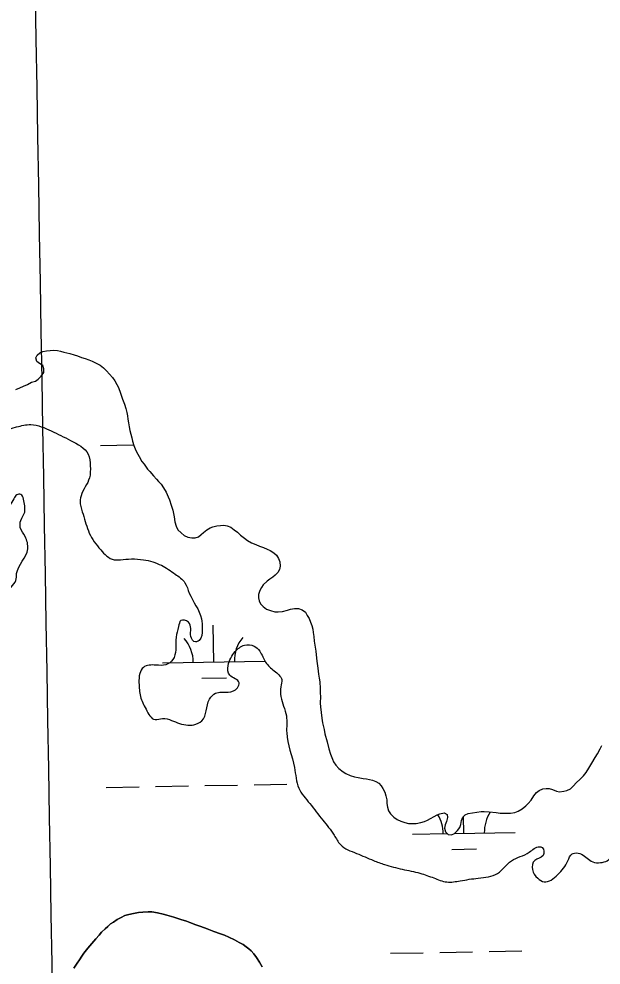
# Model space of a CAD drawing. Extents: x 3887375 to 3925618, y 296674 to 322633.
# Drawn here: x 3907437 to 3908004, y 308813 to 309734 of the extents above; entities that cross this region are included whole.
import ezdxf

# ---------------------------------------------------------------- set-up
doc = ezdxf.new("R2010")
doc.units = 0
for name, color, linetype in [('V-GRID-MAJR', 7, 'Continuous'), ('V-RIVR-EDGE', 7, 'Continuous'), ('V-TOPO-SHOR', 7, 'Continuous'), ('V-WETL-SWMP', 7, 'Continuous')]:
    doc.layers.add(name, color=color, linetype=linetype)

msp = doc.modelspace()

# ---------------------------------------------------------------- linework, layer by layer
at = {"layer": 'V-GRID-MAJR'}
msp.add_spline([(3907580.12, 302379.41), (3907476.16, 308435.86), (3907372.14, 314495.79), (3907268.13, 320555.71), (3907268.07, 320559.18)], degree=3, dxfattribs=at)
at = {"layer": 'V-RIVR-EDGE'}
msp.add_spline([(3906242.11, 309767.99), (3906253.25, 309773.72), (3906262.08, 309774.08), (3906267.45, 309771), (3906274.75, 309773.28), (3906279.75, 309779.8), (3906289.01, 309799.73), (3906303.25, 309815.05), (3906313.26, 309826.16), (3906327.86, 309832.64), (3906345.54, 309841.04), (3906357.84, 309850.99), (3906364, 309857.12), (3906367.09, 309866.32), (3906367.5, 309877.84), (3906367.15, 309890.12), (3906367.17, 309897.79), (3906369.49, 309905.08), (3906377.96, 309914.66), (3906383.73, 309920.01), (3906388.72, 309920.77), (3906402.91, 309916.51), (3906410.97, 309917.64), (3906415.21, 309924.54), (3906417.55, 309937.2), (3906417.17, 309940.27), (3906414.49, 309944.89), (3906401.07, 309947.99), (3906396.86, 309951.45), (3906396.87, 309957.98), (3906402.64, 309964.49), (3906402.67, 309972.93), (3906403.07, 309980.99), (3906409.99, 309986.73), (3906418.83, 309991.32), (3906418.85, 309997.46), (3906415.79, 310001.3), (3906410.04, 310004.39), (3906397.38, 310008.64), (3906397.78, 310015.93), (3906398.57, 310023.99), (3906398.59, 310032.82), (3906398.61, 310039.34), (3906399.83, 310068.89), (3906407.14, 310073.48), (3906420.57, 310073.45), (3906496.55, 310069.42), (3906539.52, 310062.02), (3906547.96, 310058.16), (3906757.66, 309960.16), (3906784.49, 309946.27), (3906795.22, 309940.11), (3906809.4, 309930.48), (3906825.13, 309927.75), (3906832.02, 309922.36), (3906839.67, 309908.91), (3906841.17, 309897.01), (3906840.01, 309891.25), (3906836.91, 309882.05), (3906830.36, 309869.4), (3906827.28, 309865.18), (3906826.11, 309860.2), (3906825.71, 309852.14), (3906824.16, 309847.15), (3906819.93, 309842.94), (3906817.62, 309838.34), (3906816.84, 309833.74), (3906814.9, 309825.3), (3906812.57, 309816.86), (3906807.94, 309806.13), (3906805.61, 309796.15), (3906797.14, 309784.66), (3906795.98, 309779.67), (3906797.5, 309775.83), (3906806.71, 309772.35), (3906818.97, 309765.8), (3906822.42, 309762.34), (3906823.92, 309750.82), (3906830.43, 309743.89), (3906842.7, 309736.95), (3906851.52, 309736.93), (3906868.81, 309741.11), (3906896.45, 309747.18), (3906907.2, 309746.01), (3906916.77, 309736), (3906926.71, 309721.78), (3906933.57, 309702.19), (3906930.86, 309691.83), (3906927.01, 309685.31), (3906921.24, 309681.11), (3906913.18, 309681.51), (3906893.62, 309686.55), (3906879.81, 309690.04), (3906870.21, 309689.29), (3906867.13, 309685.46), (3906866.35, 309678.56), (3906867.09, 309668.19), (3906875.12, 309657.81), (3906887.74, 309635.52), (3906893.07, 309620.15), (3906893.03, 309605.18), (3906886.47, 309590.23), (3906878.38, 309575.67), (3906873.74, 309562.24), (3906872.55, 309548.81), (3906875.2, 309532.3), (3906880.15, 309515.4), (3906891.23, 309496.57), (3906903.11, 309490.4), (3906917.67, 309480), (3906918.04, 309475.01), (3906916.49, 309466.95), (3906906.87, 309455.85), (3906901.85, 309446.65), (3906901.45, 309437.05), (3906903.34, 309425.53), (3906917.5, 309411.3), (3906932.05, 309398.6), (3906941.24, 309389.36), (3906944.66, 309374), (3906947.3, 309355.57), (3906948.41, 309338.68), (3906950.29, 309324.09), (3906957.16, 309308.34), (3906970.57, 309295.64), (3906992.4, 309279.08), (3907009.63, 309263.69), (3907021.9, 309255.21), (3907036.83, 309241.74), (3907040.26, 309232.52), (3907039.48, 309226), (3907045.98, 309218.31), (3907050.59, 309217.91), (3907062.87, 309218.27), (3907078.61, 309220.15), (3907099.34, 309222.01), (3907118.16, 309226.19), (3907127.75, 309225.4), (3907133.12, 309221.16), (3907137.7, 309213.47), (3907143.05, 309202.33), (3907146.88, 309200.02), (3907153.79, 309198.85), (3907162.24, 309201.52), (3907170.68, 309200.34), (3907176.42, 309195.72), (3907176.4, 309187.66), (3907179.47, 309185.74), (3907185.61, 309186.49), (3907201.34, 309182.61), (3907213.99, 309178.36), (3907225.49, 309169.5), (3907232.76, 309161.04), (3907235.81, 309153.36), (3907329.34, 309104), (3907342.75, 309097.44), (3907350.81, 309097.42), (3907356.2, 309101.25), (3907374.31, 309132.29), (3907392.4, 309151.44), (3907418.17, 309171.71), (3907429.7, 309180.9), (3907434.32, 309187.41), (3907435.11, 309193.93), (3907445.91, 309218.09), (3907443.26, 309229.99), (3907438.67, 309238.83), (3907439.07, 309245.74), (3907442.93, 309253.79), (3907442.95, 309259.93), (3907441.81, 309266.46), (3907439.14, 309271.07), (3907435.3, 309270.69), (3907432.22, 309266.86), (3907413.74, 309245.03), (3907391.08, 309237.03), (3907382.63, 309236.67), (3907369.99, 309246.29), (3907366.95, 309258.58), (3907362.79, 309282.39), (3907366.67, 309299.27), (3907377.83, 309313.44), (3907401.66, 309326.05), (3907435.08, 309336.71), (3907448.9, 309338.98), (3907468.84, 309332.79), (3907487.63, 309323.53), (3907504.86, 309310.05), (3907506.76, 309298.92), (3907505.96, 309287.02), (3907497.86, 309269.77), (3907497.07, 309261.71), (3907499.73, 309251.73), (3907505.83, 309233.29), (3907516.92, 309217.14), (3907529.94, 309207.52), (3907536.08, 309207.5), (3907546.83, 309208.24), (3907558.73, 309207.44), (3907575.99, 309202.03), (3907589.4, 309193.55), (3907598.97, 309185.08), (3907603.17, 309175.09), (3907615.01, 309150.12), (3907615.75, 309139.75), (3907612.65, 309129.01), (3907609.19, 309127.49), (3907604.6, 309132.87), (3907604.62, 309140.55), (3907602.33, 309146.69), (3907595.04, 309148.25), (3907592.73, 309142.5), (3907590.4, 309132.14), (3907589.98, 309119.86), (3907587.27, 309110.27), (3907580.35, 309105.3), (3907570.76, 309104.94), (3907558.47, 309102.66), (3907555, 309096.92), (3907554.21, 309087.71), (3907555.71, 309074.27), (3907561.05, 309061.97), (3907569.86, 309051.97), (3907577.15, 309053.11), (3907585.98, 309051.17), (3907601.7, 309046.52), (3907607.46, 309046.89), (3907615.53, 309050.71), (3907622.87, 309071.8), (3907628.64, 309077.54), (3907640.93, 309078.66), (3907650.15, 309082.86), (3907651.7, 309087.85), (3907642.5, 309095.16), (3907640.99, 309104.38), (3907647.93, 309118.18), (3907656.78, 309124.3), (3907666.37, 309123.51), (3907671.73, 309118.5), (3907677.46, 309107.74), (3907685.89, 309099.28), (3907693.16, 309090.82), (3907692.37, 309083.91), (3907692.35, 309074.32), (3907697.68, 309055.5), (3907698.02, 309038.99), (3907705.61, 309005.2), (3907709.78, 308985.23), (3907720.49, 308970.23), (3907733.12, 308954.08), (3907744.21, 308939.47), (3907750.33, 308930.24), (3907766.05, 308921.76), (3907782.53, 308914.81), (3907793.27, 308910.95), (3907810.53, 308906.3), (3907827.79, 308902.42), (3907841.21, 308897.78), (3907853.87, 308893.91), (3907866.92, 308895.03), (3907884.58, 308897.67), (3907903.4, 308902.23), (3907916.87, 308914.48), (3907934.16, 308922.88), (3907944.15, 308928.23), (3907946.84, 308927.45), (3907947.58, 308919.78), (3907939.51, 308914.81), (3907937.19, 308905.99), (3907942.54, 308897.53), (3907948.67, 308894.06), (3907961.74, 308900.94), (3907971.75, 308914.34), (3907975.99, 308921.24), (3907978.29, 308922), (3907985.2, 308920.84), (3907995.93, 308913.52), (3908003.6, 308912.73), (3908010.13, 308914.63), (3908015.9, 308920.38), (3908018.99, 308926.51), (3908018.64, 308939.56), (3908022.88, 308947.99), (3908025.6, 308961.42), (3908026.78, 308974.85), (3908029.12, 308986.36), (3908034.51, 308993.25), (3908038.35, 308994.4), (3908042.56, 308992.08), (3908045.62, 308987.85), (3908053.29, 308985.15), (3908068.26, 308983.96), (3908077.86, 308987.01), (3908084.78, 308991.59), (3908095.58, 309013.44), (3908122.89, 309038.32), (3908138.28, 309050.57), (3908144.42, 309053.24), (3908151.33, 309053.22), (3908156.7, 309048.99), (3908172.01, 309032.83), (3908175.83, 309027.83), (3908177.34, 309014.78), (3908177.25, 308979.47), (3908180.65, 308957.58), (3908184.72, 308896.93), (3908196.13, 308854.3), (3908206.41, 308822.03), (3908205.22, 308806.3), (3908197.91, 308797.87), (3908195.19, 308784.83), (3908193.63, 308775.24), (3908195.9, 308760.65), (3908202.76, 308739.52), (3908211.15, 308720.7), (3908210.36, 308710.72), (3908201.49, 308692.7), (3908191.09, 308679.68), (3908188.77, 308670.86), (3908188.36, 308660.88), (3908194.07, 308639.75), (3908206.65, 308606.71), (3908210.81, 308583.29), (3908217.98, 308532.23), (3908217.91, 308502.67), (3908212.85, 308475.82), (3908207.43, 308458.56), (3908207.42, 308453.96), (3908208.94, 308446.66), (3908215.06, 308438.97), (3908220.05, 308438.96), (3908231.55, 308431.25), (3908241.13, 308424.7), (3908246.12, 308424.69), (3908273.03, 308443.05), (3908282.25, 308447.63), (3908288.01, 308448.38), (3908299.51, 308444.9), (3908317.52, 308431.81), (3908333.22, 308415.65), (3908355.05, 308397.17), (3908378.4, 308371.4), (3908401.74, 308341.4)], degree=3, dxfattribs=at)
at = {"layer": 'V-TOPO-SHOR'}
msp.add_lwpolyline([(3907490.89, 308810.15), (3907494.08, 308814.78), (3907496.13, 308818.02), (3907498.63, 308821.73), (3907500.45, 308824.5), (3907504.56, 308829.6), (3907508.44, 308834.01), (3907512.31, 308838.65), (3907515.28, 308842.13), (3907517.79, 308845.15), (3907521.22, 308848.17), (3907523.73, 308850.49), (3907526.48, 308853.05), (3907529.23, 308854.91), (3907532.89, 308857.48), (3907536.79, 308859.35), (3907540.46, 308861.22), (3907544.37, 308862.41), (3907548.73, 308863.36), (3907553.8, 308864.32), (3907557.94, 308864.59), (3907563.23, 308864.86), (3907566.69, 308864.89), (3907572.23, 308864.01), (3907577.76, 308862.68), (3907581.46, 308861.55), (3907588.16, 308859.53), (3907595.08, 308857.52), (3907600.39, 308855.72), (3907603.86, 308854.36), (3907609.4, 308852.34), (3907614.49, 308850.54), (3907620.49, 308848.28), (3907627.19, 308845.8), (3907633.66, 308843.55), (3907637.36, 308842.2), (3907641.75, 308840.16), (3907647.3, 308837.67), (3907651.69, 308835.17), (3907655.63, 308833.13), (3907658.64, 308830.85), (3907661.19, 308828.8), (3907663.51, 308826.75), (3907666.06, 308824), (3907668.63, 308820.34), (3907671.43, 308815.98), (3907674, 308811.4)], dxfattribs=at)
at = {"layer": 'V-WETL-SWMP'}
for p, q in [((3907516.59, 309318.63), (3907548.59, 309319.18)), ((3907627.07, 309107.89), (3907626.45, 309143.89)), ((3907577.08, 309107.03), (3907677.06, 309108.75)), ((3907615.34, 309092.26), (3907639.33, 309092.67)), ((3907522.3, 308986), (3907554.3, 308986.55)), ((3907570.3, 308986.83), (3907602.29, 308987.38)), ((3907618.29, 308987.65), (3907650.28, 308988.2)), ((3907666.28, 308988.48), (3907698.28, 308989.02)), ((3907870.44, 308941.23), (3907870.16, 308957.73)), ((3907820.45, 308940.37), (3907854.46, 308940.96)), ((3907861.41, 308941.08), (3907920.43, 308942.09)), ((3907858.71, 308925.6), (3907882.7, 308926.01)), ((3907799.02, 308824.56), (3907831.02, 308825.1)), ((3907847.02, 308825.38), (3907879.01, 308825.93)), ((3907895.01, 308826.2), (3907927, 308826.75))]:
    msp.add_line(p, q, dxfattribs=at)
for points in [[(3907449.43, 309380.19), (3907453.38, 309381.39), (3907455.94, 309383.04), (3907458.94, 309386.1), (3907461.71, 309389.62), (3907461.45, 309393.35), (3907460.49, 309396.61), (3907457.44, 309398.45), (3907454.63, 309400.52), (3907453.9, 309403.78), (3907455.05, 309406.59), (3907457.59, 309408.94), (3907460.62, 309410.14), (3907464.11, 309410.63), (3907467.84, 309411.13), (3907471.1, 309411.39), (3907474.84, 309410.95), (3907477.87, 309410.28), (3907480.91, 309409.6), (3907483.95, 309408.92), (3907486.99, 309408.02), (3907491.2, 309406.88), (3907494.47, 309405.74), (3907498.21, 309404.38), (3907501.96, 309403.24), (3907505.23, 309402.1), (3907508.74, 309400.73), (3907512.02, 309399.12), (3907516.47, 309396.83), (3907519.52, 309394.29), (3907522.58, 309391.28), (3907525.64, 309388.04), (3907528.46, 309384.79), (3907530.82, 309381.55), (3907532.48, 309378.06), (3907534.14, 309375.04), (3907536.28, 309369.7), (3907538.19, 309363.88), (3907540.1, 309359), (3907541.53, 309354.58), (3907542.26, 309350.85), (3907542.99, 309347.59), (3907543.48, 309344.1), (3907543.98, 309340.6), (3907544.71, 309336.88), (3907545.21, 309333.15), (3907546.4, 309329.66), (3907547.13, 309325.94), (3907547.85, 309322.91), (3907549.06, 309318.72), (3907550.48, 309315.47), (3907551.67, 309312.44), (3907554.27, 309308.03), (3907557.11, 309303.16), (3907559.23, 309300.38), (3907562.54, 309295.51), (3907564.89, 309293.19), (3907568.19, 309289.25), (3907571.25, 309286.01), (3907573.36, 309283.7), (3907575.72, 309280.92), (3907578.08, 309277.44), (3907580.68, 309273.26), (3907582.58, 309268.61), (3907584, 309265.82), (3907585.68, 309260.71), (3907587.12, 309255.82), (3907587.85, 309252.33), (3907588.34, 309249.3), (3907589.08, 309244.41), (3907590.28, 309240.22), (3907592.17, 309236.73), (3907595.23, 309233.49), (3907598.28, 309230.95), (3907601.79, 309229.35), (3907605.76, 309228.68), (3907609.03, 309228.94), (3907612.05, 309229.9), (3907614.6, 309232.02), (3907617.15, 309233.91), (3907620.4, 309236.5), (3907623.41, 309238.39), (3907626.2, 309239.58), (3907629.93, 309240.54), (3907633.42, 309240.8), (3907636.69, 309241.06), (3907640.19, 309240.39), (3907643.7, 309239.02), (3907646.75, 309236.71), (3907650.04, 309234.17), (3907653.09, 309231.4), (3907657.08, 309228.4), (3907659.9, 309226.32), (3907663.88, 309223.79), (3907667.86, 309222.19), (3907671.6, 309220.82), (3907675.35, 309219.22), (3907678.86, 309217.85), (3907681.9, 309216.47), (3907685.65, 309214.17), (3907688, 309211.85)], [(3907434.33, 309373.07), (3907438.04, 309374.73), (3907441.76, 309376.4), (3907445.71, 309378.06), (3907449.43, 309380.19)], [(3907688, 309211.85), (3907690.13, 309208.61), (3907691.32, 309205.35), (3907691.82, 309201.16), (3907691.15, 309197.89), (3907689.3, 309195.07), (3907686.76, 309192.49), (3907684.44, 309190.37), (3907681.66, 309188.48), (3907678.88, 309186.59), (3907675.17, 309183.06), (3907673.33, 309180.48), (3907671.72, 309177.67), (3907670.58, 309173.7), (3907670.61, 309170.43), (3907671.1, 309167.4), (3907672.52, 309164.61), (3907675.11, 309162.07), (3907678.4, 309159.53), (3907682.38, 309157.93), (3907686.58, 309156.8), (3907689.61, 309156.82), (3907693.81, 309157.09), (3907698.7, 309158.53), (3907701.72, 309159.25), (3907705.68, 309159.98), (3907709.41, 309160.02), (3907713.16, 309158.88), (3907716.21, 309156.34), (3907718.1, 309153.32), (3907719.76, 309150.3), (3907721.18, 309146.82), (3907722.38, 309143.33), (3907723.34, 309140.07), (3907723.83, 309136.58), (3907724.33, 309132.85), (3907724.83, 309128.19), (3907725.56, 309124.23), (3907726.31, 309118.64), (3907726.81, 309114.91), (3907727.32, 309108.61), (3907728.31, 309101.86), (3907729.06, 309096.27), (3907729.56, 309092.3), (3907730.28, 309088.81), (3907730.57, 309082.05), (3907730.61, 309077.62), (3907730.87, 309074.35), (3907730.69, 309068.06), (3907730.95, 309064.33), (3907731.46, 309058.73), (3907732.2, 309053.37), (3907732.94, 309048.72), (3907734.39, 309042.43), (3907735.13, 309038), (3907737.29, 309030.32), (3907738.98, 309023.57), (3907740.65, 309018.22), (3907742.56, 309013.57), (3907743.75, 309010.78), (3907745.87, 309007.54), (3907748.93, 309004.29), (3907752.92, 309001.06), (3907755.73, 308999.45), (3907759.95, 308997.62), (3907764.16, 308996.26), (3907767.66, 308995.58), (3907772.33, 308994.69), (3907775.6, 308994.25), (3907778.64, 308993.57), (3907781.68, 308992.9), (3907784.72, 308991.76), (3907787.76, 308989.92), (3907789.88, 308987.37), (3907791.77, 308984.82), (3907793.43, 308981.33), (3907794.63, 308977.61), (3907795.36, 308973.88), (3907795.62, 308970.39), (3907796.12, 308966.66), (3907797.08, 308963.17), (3907798.97, 308960.15), (3907802.26, 308956.91), (3907805.54, 308954.84), (3907809.05, 308953.24), (3907813.03, 308951.87), (3907816.54, 308950.96), (3907821.2, 308950.77), (3907824.23, 308950.79), (3907828.66, 308951.76), (3907832.15, 308952.72), (3907835.17, 308953.91), (3907838.19, 308955.8), (3907841.44, 308957.46), (3907844.46, 308959.12), (3907847.25, 308960.31), (3907851.21, 308961.28), (3907854.25, 308959.67), (3907854.74, 308956.64), (3907853.6, 308952.9), (3907852.47, 308949.62)], [(3907852.47, 308949.62), (3907851.79, 308946.12), (3907852.76, 308942.63), (3907855.34, 308940.08), (3907858.38, 308939.64), (3907861.4, 308941.07), (3907864.41, 308944.12), (3907866.48, 308946.94), (3907867.62, 308949.98), (3907868.29, 308953.72), (3907869.43, 308956.99), (3907871.75, 308959.34), (3907874.77, 308960.53), (3907878.96, 308961.27), (3907883.16, 308961.77), (3907887.35, 308962.5), (3907890.38, 308962.53), (3907895.05, 308962.1), (3907901.82, 308961.45), (3907905.79, 308961.02), (3907911.15, 308960.83), (3907916.05, 308960.87), (3907920.24, 308961.37), (3907923.5, 308962.79), (3907927.44, 308965.16), (3907930.92, 308967.98), (3907933.23, 308970.34), (3907936.01, 308973.39), (3907938.77, 308977.61), (3907941.31, 308980.9), (3907943.86, 308983.02), (3907947.35, 308984.45), (3907950.61, 308984.94), (3907953.64, 308984.73), (3907956.68, 308983.82), (3907960.66, 308982.22), (3907963.7, 308981.78), (3907967.89, 308982.28), (3907970.92, 308983), (3907974.4, 308984.66), (3907977.41, 308987.49), (3907979.95, 308990.31), (3907983.66, 308993.84), (3907986.9, 308997.13), (3907989.44, 309000.41), (3907992.2, 309004.64), (3907995.19, 309009.56), (3907998.41, 309015.18), (3908000.48, 309018.7), (3908003.24, 309023.62), (3908004.85, 309026.66)], [(3907674, 308811.4), (3907671.43, 308815.98), (3907668.63, 308820.34), (3907666.07, 308824), (3907663.51, 308826.75), (3907661.19, 308828.8), (3907658.64, 308830.85), (3907655.63, 308833.13), (3907651.7, 308835.17), (3907647.3, 308837.67), (3907641.75, 308840.16), (3907637.36, 308842.2), (3907633.66, 308843.55), (3907627.19, 308845.8), (3907620.49, 308848.28), (3907614.49, 308850.54), (3907609.4, 308852.34), (3907603.86, 308854.36), (3907600.39, 308855.72), (3907595.08, 308857.52), (3907588.16, 308859.54), (3907581.46, 308861.55), (3907577.76, 308862.67), (3907572.23, 308864.01), (3907566.69, 308864.89), (3907563.23, 308864.86), (3907557.94, 308864.59), (3907553.8, 308864.32), (3907548.74, 308863.36), (3907544.37, 308862.41), (3907540.46, 308861.22), (3907536.79, 308859.35), (3907532.89, 308857.48), (3907529.23, 308854.91), (3907526.48, 308853.05), (3907523.73, 308850.49), (3907521.22, 308848.17), (3907517.79, 308845.14), (3907515.28, 308842.13), (3907512.31, 308838.65), (3907508.44, 308834.01), (3907504.56, 308829.6), (3907500.45, 308824.5), (3907498.63, 308821.73), (3907496.13, 308818.02), (3907494.08, 308814.78), (3907490.89, 308810.15)]]:
    msp.add_lwpolyline(points, dxfattribs=at)
for centre, start, end in [((3907571.83, 309107.42), 0.21154, 41.7552), ((3907682.3, 309109.31), 140.21154, 181.75519), ((3907815.2, 308940.76), 0.21154, 31.93091), ((3907925.67, 308942.65), 146.73163, 181.75519)]:
    msp.add_arc(centre, 35.25, start, end, dxfattribs=at)

doc.saveas('drawing.dxf')
